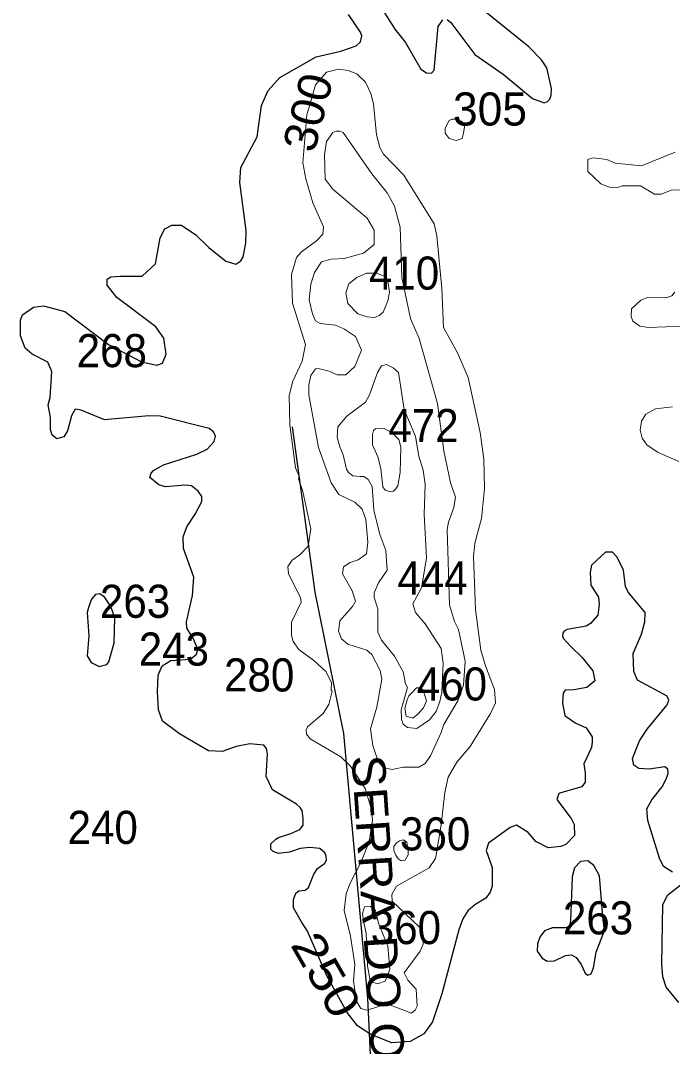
# Model space of a CAD drawing. Extents: x 499.9 to 555.3, y 9281.5 to 9336.8.
# Drawn here: x 506.859 to 510.006, y 9318.021 to 9322.977 of the extents above; entities that cross this region are included whole.
import ezdxf
from ezdxf.enums import TextEntityAlignment as Align

# ---------------------------------------------------------------- set-up
doc = ezdxf.new("R2010")
doc.units = 0
doc.header["$LTSCALE"] = 0.064
for name, color, linetype, lineweight in [('1', 7, 'Continuous', 25), ('2', 7, 'Continuous', 13), ('26', 7, 'Continuous', 25)]:
    doc.layers.add(name, color=color, linetype=linetype, lineweight=lineweight)
doc.layers.add('21', color=7, linetype='Continuous')
doc.layers.add('61', color=7, linetype='Continuous')

msp = doc.modelspace()

# ---------------------------------------------------------------- linework, layer by layer
at = {"layer": '1'}
for points in [[(508.918, 9322.9816), (508.9357, 9322.9681), (509.0522, 9322.8139), (509.189, 9322.7183), (509.33, 9322.6011), (509.3867, 9322.5804), (509.4025, 9322.5867), (509.4132, 9322.5975), (509.4199, 9322.6169), (509.421, 9322.6492), (509.3989, 9322.7485), (509.3735, 9322.7883), (509.3117, 9322.8511), (508.9646, 9323.1322)], [(508.5957, 9323.0455), (508.6649, 9322.9356), (508.7178, 9322.8711), (508.7907, 9322.743), (508.8189, 9322.7248), (508.8418, 9322.7236), (508.8547, 9322.7384), (508.8744, 9322.9481), (508.8979, 9322.9805)], [(507.1055, 9321.0686), (507.0851, 9320.9954), (507.0677, 9320.967), (507.035, 9320.957), (507.012, 9320.9741), (507.0031, 9320.9999), (507.0037, 9321.0591), (506.9929, 9321.1212), (507.0023, 9321.1566), (507.0097, 9321.282), (506.9901, 9321.3277), (506.9159, 9321.3665), (506.8815, 9321.3943), (506.8593, 9321.4539), (506.8591, 9321.5301), (506.8688, 9321.5563), (506.9211, 9321.5929), (506.9695, 9321.5989), (507.0731, 9321.5726), (507.2836, 9321.4131), (507.4423, 9321.3288), (507.517, 9321.3132), (507.5449, 9321.3227), (507.5622, 9321.3656), (507.55, 9321.4436), (507.5113, 9321.4975), (507.3233, 9321.64), (507.2779, 9321.6998), (507.2779, 9321.7275), (507.2945, 9321.7387), (507.3405, 9321.7427), (507.4468, 9321.7428), (507.5111, 9321.8017), (507.5338, 9321.9281), (507.5557, 9321.9709), (507.5897, 9321.9895), (507.6366, 9321.9896), (507.7049, 9321.9421), (507.7671, 9321.8803), (507.8505, 9321.8145), (507.8981, 9321.8005), (507.9224, 9321.8166), (507.9331, 9321.8352), (507.9472, 9321.9013), (507.9477, 9321.9625), (507.9176, 9322.1942), (507.922, 9322.2674), (508.0014, 9322.416), (508.0217, 9322.5676), (508.0544, 9322.6386), (508.1106, 9322.7026), (508.2854, 9322.8026), (508.4045, 9322.8301), (508.4789, 9322.8555), (508.4992, 9322.8749), (508.5059, 9322.9032), (508.5005, 9322.9215), (508.4412, 9323.0064)], [(507.5337, 9321.0662), (507.4788, 9321.0677), (507.2641, 9321.049), (507.1518, 9321.0948), (507.1224, 9321.0993), (507.1055, 9321.0686)], [(509.1348, 9318.8856), (509.135, 9318.7962), (509.1252, 9318.7661), (509.1049, 9318.738), (509.052, 9318.7054), (509.0178, 9318.6759), (508.9945, 9318.6384), (508.9749, 9318.5845), (508.8922, 9318.2764), (508.8467, 9318.1411), (508.8052, 9318.0823), (508.7402, 9318.0458), (508.6517, 9318.0392), (508.5493, 9318.079), (508.4861, 9318.1207), (508.4355, 9318.1857), (508.3373, 9318.3628), (508.2434, 9318.5779), (508.2156, 9318.6229), (508.1767, 9318.6906), (508.176, 9318.7307), (508.1878, 9318.7627), (508.2029, 9318.7736), (508.2324, 9318.777), (508.2484, 9318.7896), (508.2589, 9318.8142), (508.274, 9318.8545), (508.2931, 9318.8815), (508.3276, 9318.9068), (508.3359, 9318.9211), (508.3344, 9318.9404), (508.3275, 9318.9575), (508.3035, 9318.978), (508.2552, 9318.9826), (508.2088, 9318.9783), (508.1574, 9318.9598), (508.1035, 9318.9529), (508.0783, 9318.9632), (508.0665, 9318.9741), (508.0665, 9319.0011), (508.0909, 9319.023), (508.1035, 9319.0306), (508.1633, 9319.0499), (508.2073, 9319.0691), (508.2235, 9319.0904), (508.2238, 9319.1251), (508.2177, 9319.1612), (508.2089, 9319.176), (508.1908, 9319.1918), (508.0755, 9319.2618), (508.0449, 9319.3252), (508.0507, 9319.4357), (508.047, 9319.4611), (508.0331, 9319.477), (507.9659, 9319.484), (507.8991, 9319.4712), (507.833, 9319.4463), (507.767, 9319.4493), (507.6269, 9319.5316), (507.545, 9319.5936), (507.5256, 9319.6478), (507.5195, 9319.7369), (507.5233, 9319.8148), (507.5431, 9319.8597), (507.5852, 9319.8866), (507.68, 9319.8926), (507.7081, 9319.9159), (507.714, 9319.9393), (507.6941, 9319.9908), (507.6617, 9320.0417), (507.6602, 9320.0727), (507.6897, 9320.2006), (507.6961, 9320.2889), (507.6458, 9320.4277), (507.6438, 9320.483), (507.6624, 9320.5324), (507.7025, 9320.5921), (507.7333, 9320.6537), (507.7343, 9320.678), (507.7167, 9320.7034), (507.6848, 9320.7301), (507.6532, 9320.7334), (507.5585, 9320.7244), (507.5259, 9320.7347), (507.4833, 9320.7701), (507.4894, 9320.7908), (507.501, 9320.8042), (507.5491, 9320.8319), (507.7101, 9320.8826), (507.7596, 9320.9073), (507.793, 9320.9438), (507.8001, 9320.9689), (507.7907, 9320.9902), (507.77, 9321.0059), (507.5337, 9321.0662)], [(510.0064, 9318.864), (509.9626, 9318.8909), (509.9435, 9318.9305), (509.8861, 9319.1127), (509.8819, 9319.1698), (509.9053, 9319.2121), (509.9558, 9319.2764), (509.9746, 9319.3132), (509.9848, 9319.3402), (509.9836, 9319.3614), (509.9686, 9319.3725), (509.8933, 9319.3618), (509.8436, 9319.3639), (509.8197, 9319.3804), (509.8131, 9319.4133), (509.8468, 9319.4977), (509.8829, 9319.5543), (509.9794, 9319.6715), (509.9875, 9319.695), (509.9801, 9319.7143), (509.8365, 9319.7907), (509.8183, 9319.8327), (509.816, 9319.9196), (509.856, 9320.0135), (509.8715, 9320.0723), (509.873, 9320.1176), (509.7917, 9320.2153), (509.7787, 9320.2434), (509.7693, 9320.3224), (509.7385, 9320.3845), (509.7157, 9320.4085), (509.6831, 9320.4088), (509.6152, 9320.3468), (509.6077, 9320.3103), (509.6122, 9320.2503), (509.649, 9320.1915), (509.6521, 9320.1563), (509.6456, 9320.1056), (509.6106, 9320.0645), (509.5883, 9320.0512), (509.497, 9320.0349), (509.4831, 9320.0279), (509.4762, 9320.0173), (509.4746, 9320.0057), (509.4783, 9319.9946), (509.5139, 9319.9554), (509.5693, 9319.9012), (509.6219, 9319.8362), (509.631, 9319.7885), (509.5915, 9319.7556), (509.5298, 9319.7446), (509.4878, 9319.742), (509.4776, 9319.728), (509.4751, 9319.6797), (509.4853, 9319.6199), (509.5362, 9319.5842), (509.5888, 9319.5599), (509.6186, 9319.517), (509.6186, 9319.4938), (509.615, 9319.4663), (509.5773, 9319.3866), (509.5842, 9319.3434), (509.5835, 9319.2974), (509.5687, 9319.2755), (509.4835, 9319.2518), (509.4567, 9319.2431), (509.4474, 9319.2138), (509.5167, 9319.1229), (509.5319, 9319.0942), (509.532, 9319.0413), (509.4905, 9318.9977), (509.4667, 9318.9876), (509.4055, 9318.9817), (509.3467, 9319.0118), (509.3096, 9319.0558)], [(509.3096, 9319.0558), (509.2535, 9319.0906), (509.2222, 9319.0788), (509.1182, 9319.004), (509.1067, 9318.9687), (509.1348, 9318.8856)], [(510.0359, 9318.2337), (509.9751, 9318.3073), (509.9595, 9318.3575), (509.9546, 9318.4171), (509.9596, 9318.7075), (509.9834, 9318.7536), (510.07, 9318.8218)]]:
    msp.add_lwpolyline(points, dxfattribs=at)
for points in [[(507.3104, 9319.9719), (507.315, 9320.0913), (507.2947, 9320.1472), (507.2655, 9320.1908), (507.2423, 9320.2073), (507.2207, 9320.2046), (507.202, 9320.183), (507.1877, 9320.1416), (507.1803, 9320.1172), (507.189, 9320.0044), (507.1807, 9319.9077), (507.2003, 9319.8755), (507.2378, 9319.8567), (507.2751, 9319.8661), (507.2856, 9319.88)], [(509.6783, 9318.5823), (509.6695, 9318.6483), (509.6534, 9318.8459), (509.6263, 9318.8953), (509.5971, 9318.9175), (509.5611, 9318.9148), (509.5326, 9318.8842), (509.5214, 9318.8404), (509.5131, 9318.6282), (509.5068, 9318.6028), (509.4939, 9318.5941), (509.4262, 9318.5951), (509.3882, 9318.5807), (509.3656, 9318.5499), (509.3545, 9318.518), (509.3533, 9318.4818), (509.3769, 9318.4478), (509.4012, 9318.4332), (509.4365, 9318.4344), (509.4898, 9318.4605), (509.5179, 9318.464), (509.5414, 9318.4513), (509.5652, 9318.4173), (509.5841, 9318.3754), (509.5973, 9318.3652), (509.613, 9318.3721), (509.6248, 9318.4008), (509.6378, 9318.477)]]:
    msp.add_lwpolyline(points, close=True, dxfattribs=at)
at = {"layer": '2'}
for points in [[(508.3935, 9322.7428), (508.3354, 9322.7284), (508.2829, 9322.6664), (508.2554, 9322.5707), (508.2412, 9322.5213), (508.2214, 9322.2895), (508.2357, 9322.2123), (508.2694, 9322.0969), (508.3211, 9321.9816), (508.3183, 9321.9457), (508.2881, 9321.913), (508.2156, 9321.8608), (508.1907, 9321.8331), (508.1674, 9321.7506), (508.1722, 9321.6118), (508.2339, 9321.4118), (508.2186, 9321.3321), (508.1736, 9321.235), (508.1563, 9321.1656), (508.1593, 9321.0242), (508.1863, 9320.8171), (508.2036, 9320.7762), (508.2011, 9320.7631), (508.2209, 9320.7019), (508.2594, 9320.5221), (508.2465, 9320.4377), (508.2066, 9320.3959), (508.1694, 9320.3711), (508.1498, 9320.3397), (508.1516, 9320.3059), (508.2108, 9320.1893), (508.2132, 9320.1685), (508.1675, 9320.0704), (508.1672, 9320.0081), (508.1743, 9319.9784), (508.2028, 9319.939), (508.2754, 9319.8853), (508.3321, 9319.8333), (508.3596, 9319.7797), (508.3582, 9319.7421), (508.3627, 9319.7376), (508.3465, 9319.6728), (508.3194, 9319.6295), (508.2446, 9319.5659), (508.2371, 9319.5506), (508.2388, 9319.5299), (508.2576, 9319.5082), (508.4043, 9319.4202), (508.4515, 9319.375), (508.5224, 9319.2671), (508.5537, 9319.1667), (508.557, 9319.1143), (508.5421, 9319.0114), (508.5038, 9318.9131), (508.4482, 9318.8076), (508.4302, 9318.7593), (508.4205, 9318.6783), (508.4522, 9318.5539), (508.4725, 9318.4188), (508.4667, 9318.3368), (508.4813, 9318.2398), (508.5019, 9318.2042), (508.5307, 9318.1965), (508.6086, 9318.2211), (508.6451, 9318.2213), (508.7466, 9318.182), (508.7644, 9318.197), (508.7727, 9318.2161), (508.7684, 9318.2977), (508.728, 9318.3417), (508.7099, 9318.3768), (508.7876, 9318.4822), (508.8017, 9318.5157), (508.8046, 9318.5563), (508.7852, 9318.5983), (508.6525, 9318.7233), (508.6503, 9318.7551), (508.6733, 9318.796), (508.8313, 9318.8847), (508.8619, 9318.929), (508.8897, 9319.0927), (508.9061, 9319.2486), (508.9232, 9319.3219), (508.9641, 9319.3945), (509.0293, 9319.47), (509.1281, 9319.6301), (509.1521, 9319.6817), (509.1474, 9319.7453), (509.1028, 9319.8607), (509.0809, 9319.9356), (509.0553, 9320.1329), (509.0457, 9320.3891), (509.0523, 9320.4526), (509.0838, 9320.5722), (509.0982, 9320.7161)], [(508.9007, 9321.4945), (508.8928, 9321.6822), (508.8676, 9321.9369), (508.8549, 9321.9949), (508.7092, 9322.23), (508.6107, 9322.332), (508.593, 9322.3635), (508.5775, 9322.425), (508.563, 9322.5749), (508.5497, 9322.6255), (508.5237, 9322.6801), (508.482, 9322.7192), (508.4403, 9322.7359), (508.3935, 9322.7428)], [(510.0191, 9322.3409), (509.856, 9322.2749), (509.7294, 9322.289), (509.688, 9322.3062), (509.6234, 9322.314), (509.5965, 9322.3065), (509.5974, 9322.2476), (509.6602, 9322.1885), (509.7023, 9322.1724), (509.7388, 9322.1695), (509.7627, 9322.1787), (509.8512, 9322.1789), (509.9196, 9322.1391), (509.9512, 9322.1392), (510.004, 9322.1595), (510.0452, 9322.1579)], [(510.0176, 9321.6659), (510.0019, 9321.6482), (509.9751, 9321.6379), (509.8863, 9321.6387), (509.8535, 9321.6262), (509.8075, 9321.5844), (509.8057, 9321.5477), (509.8141, 9321.5249), (509.8482, 9321.5005), (509.8911, 9321.4945), (510.0562, 9321.5008)], [(509.0982, 9320.7161), (509.0949, 9320.8602), (509.0775, 9320.9867), (509.0191, 9321.2526), (508.9673, 9321.3729), (508.9007, 9321.4945)], [(510.0062, 9321.1108), (509.9244, 9321.1011), (509.877, 9321.0759), (509.8563, 9321.0415), (509.8497, 9320.9987), (509.8587, 9320.9598), (509.8819, 9320.9275), (509.9332, 9320.8917), (510.0361, 9320.8475)]]:
    msp.add_lwpolyline(points, dxfattribs=at)
for points in [[(508.9088, 9322.4327), (508.9276, 9322.4077), (508.9622, 9322.3983), (508.99, 9322.4077), (508.9962, 9322.4327), (509.0025, 9322.4639), (508.99, 9322.4889), (508.965, 9322.5013), (508.94, 9322.5013), (508.9276, 9322.4951), (508.9088, 9322.4577)], [(508.2781, 9321.7604), (508.2607, 9321.7038), (508.2529, 9321.6288), (508.2687, 9321.5603), (508.2829, 9321.5262), (508.3052, 9321.5133), (508.3798, 9321.5057), (508.4234, 9321.487), (508.4761, 9321.4507), (508.5043, 9321.3846), (508.4731, 9321.3057), (508.4295, 9321.2663), (508.3869, 9321.2655), (508.3486, 9321.2842), (508.2954, 9321.2967), (508.2822, 9321.2943), (508.2595, 9321.2628), (508.25, 9321.2152), (508.2503, 9321.1695), (508.2964, 9320.9154), (508.3584, 9320.7446), (508.3961, 9320.688), (508.472, 9320.6511), (508.5074, 9320.6172), (508.526, 9320.5674), (508.5347, 9320.4583), (508.5296, 9320.4012), (508.4893, 9320.3727), (508.4499, 9320.3592), (508.4184, 9320.3388), (508.413, 9320.3045), (508.4603, 9320.222), (508.4759, 9320.1731), (508.4615, 9320.1464), (508.3994, 9320.0773), (508.3936, 9320.0279), (508.4078, 9319.9906), (508.4388, 9319.9655), (508.531, 9319.9363), (508.5543, 9319.9151), (508.5952, 9319.8376), (508.6027, 9319.7965), (508.579, 9319.6613), (508.5476, 9319.5552), (508.5588, 9319.4748), (508.5859, 9319.3984), (508.6115, 9319.3668), (508.6524, 9319.3591), (508.7052, 9319.3712), (508.7807, 9319.3699), (508.8116, 9319.3889), (508.8373, 9319.4259), (508.8894, 9319.5377), (508.9014, 9319.5773), (508.9693, 9319.6913), (508.9962, 9319.7669), (509.0043, 9319.8821), (508.9724, 9320.0349), (508.9532, 9320.0739), (508.9297, 9320.1545), (508.9185, 9320.5181), (508.925, 9320.5545), (508.9504, 9320.6246), (508.9582, 9320.6749), (508.9344, 9320.7441), (508.9024, 9320.8984), (508.8722, 9321.1268), (508.7831, 9321.4419), (508.7418, 9321.5375), (508.6987, 9321.7355), (508.6908, 9321.9791), (508.6639, 9322.081), (508.6287, 9322.1454), (508.5551, 9322.2367), (508.4169, 9322.4366), (508.3994, 9322.4428), (508.3829, 9322.4432), (508.3657, 9322.437), (508.3359, 9322.3927), (508.3264, 9322.33), (508.3297, 9322.2115), (508.3662, 9322.163), (508.532, 9322.0221), (508.5652, 9321.9655), (508.5651, 9321.8952), (508.5148, 9321.853), (508.4218, 9321.8271), (508.3575, 9321.8252), (508.3123, 9321.8118)], [(508.4863, 9321.5611), (508.439, 9321.6107), (508.4297, 9321.6624), (508.444, 9321.7053), (508.4821, 9321.7357), (508.5284, 9321.7563), (508.5762, 9321.7564), (508.6175, 9321.7419), (508.6319, 9321.7181), (508.6399, 9321.6649), (508.6316, 9321.6226), (508.6089, 9321.5683), (508.5904, 9321.5518), (508.5671, 9321.5422), (508.5308, 9321.5453)], [(508.765, 9320.1182), (508.7528, 9320.1589), (508.7939, 9320.2365), (508.8177, 9320.3806), (508.8071, 9320.5935), (508.8115, 9320.7369), (508.8022, 9320.8053), (508.7815, 9320.8729), (508.7654, 9320.9684), (508.71, 9321.0981), (508.6827, 9321.2774), (508.6583, 9321.3005), (508.6249, 9321.3158), (508.6005, 9321.3096), (508.5815, 9321.2776), (508.5431, 9321.1689), (508.524, 9321.1339), (508.4335, 9321.0666), (508.3903, 9321.014), (508.3866, 9320.9648), (508.4008, 9320.9186), (508.4167, 9320.88), (508.4325, 9320.8104), (508.4424, 9320.7943), (508.4634, 9320.7785), (508.4982, 9320.7749), (508.5157, 9320.7744), (508.5362, 9320.7605), (508.5554, 9320.7263), (508.565, 9320.6119), (508.5933, 9320.495), (508.6223, 9320.4169), (508.6285, 9320.3215), (508.5863, 9320.2616), (508.5652, 9320.2125), (508.5652, 9320.1901), (508.5842, 9320.1361), (508.5842, 9320.023), (508.6007, 9319.9835), (508.6637, 9319.9076), (508.705, 9319.8312), (508.7165, 9319.7725), (508.7269, 9319.7553), (508.6957, 9319.6471), (508.6973, 9319.6016), (508.7065, 9319.5785), (508.7273, 9319.5629), (508.772, 9319.5578), (508.833, 9319.5998), (508.8643, 9319.6403), (508.8831, 9319.6873), (508.8929, 9319.7325), (508.8993, 9319.8726), (508.8897, 9319.9435), (508.8118, 9320.0636)], [(508.5584, 9320.928), (508.557, 9320.9779), (508.5623, 9320.9965), (508.5726, 9321.005), (508.6112, 9321.0081), (508.6525, 9320.9865), (508.6846, 9320.9539), (508.6941, 9320.9158), (508.6908, 9320.7933), (508.6796, 9320.7298), (508.6704, 9320.715), (508.6592, 9320.7032), (508.6456, 9320.7005), (508.6186, 9320.7087), (508.6072, 9320.7245), (508.5985, 9320.814), (508.5841, 9320.8696)], [(508.7246, 9319.6953), (508.7136, 9319.6547), (508.7197, 9319.6178), (508.7517, 9319.608), (508.78, 9319.6301), (508.8034, 9319.6572), (508.8181, 9319.6904), (508.8021, 9319.7433), (508.7911, 9319.7544), (508.7702, 9319.7531), (508.7456, 9319.7285), (508.7333, 9319.715)], [(508.6603, 9318.9868), (508.6615, 9318.9678), (508.6705, 9318.9452), (508.6824, 9318.9279), (508.696, 9318.9184), (508.7157, 9318.9208), (508.7294, 9318.9476), (508.7305, 9318.9702), (508.724, 9319.0089), (508.7079, 9319.0196), (508.6883, 9319.0148), (508.6734, 9319.0047)], [(508.5151, 9318.6285), (508.5275, 9318.5682), (508.5338, 9318.4108), (508.5447, 9318.3486), (508.5538, 9318.334), (508.5824, 9318.3235), (508.6196, 9318.3377), (508.6419, 9318.3925), (508.631, 9318.5064), (508.5868, 9318.6174), (508.5715, 9318.6781), (508.5466, 9318.6995), (508.5194, 9318.6963), (508.5099, 9318.6644)]]:
    msp.add_lwpolyline(points, close=True, dxfattribs=at)
at = {"layer": '26'}
msp.add_lwpolyline([(508.17, 9321.0154), (508.2797, 9320.2153), (508.4177, 9319.5326), (508.5339, 9318.2543), (508.5765, 9317.3363), (508.8317, 9315.9155)], dxfattribs=at)

# ---------------------------------------------------------------- texts
at = {"layer": '21'}
msp.add_text('305', height=0.16, dxfattribs=at).set_placement((508.9463, 9322.4701))
at = {"layer": '21', "width": 0.95}
for s, p in [('410', (508.5406, 9321.6774)), ('268', (507.13, 9321.3029)), ('472', (508.6342, 9320.9409)), ('444', (508.6779, 9320.2044)), ('263', (507.2423, 9320.092)), ('243', (507.4296, 9319.8611)), ('280', (507.8415, 9319.7363)), ('460', (508.7715, 9319.6926)), ('240', (507.0862, 9318.9998)), ('360', (508.6904, 9318.9685)), ('263', (509.4768, 9318.5628)), ('360', (508.5494, 9318.5159))]:
    msp.add_text(s, height=0.16, dxfattribs=at).set_placement(p)
at = {"layer": '26', "width": 1.1}
msp.add_text('SERRA DO ORÓS', height=0.16, rotation=273.814, dxfattribs=at).set_placement((508.5226, 9318.433), align=Align.CENTER)
at = {"layer": '61'}
for s, rotation, width, p in [('300', 75.609, 1.05, (508.3235, 9322.5143)), ('250', 299.876, 1.2, (508.2653, 9318.3275))]:
    msp.add_text(s, height=0.16, rotation=rotation, dxfattribs=dict(at, width=width)).set_placement(p, align=Align.CENTER)

doc.saveas('drawing.dxf')
